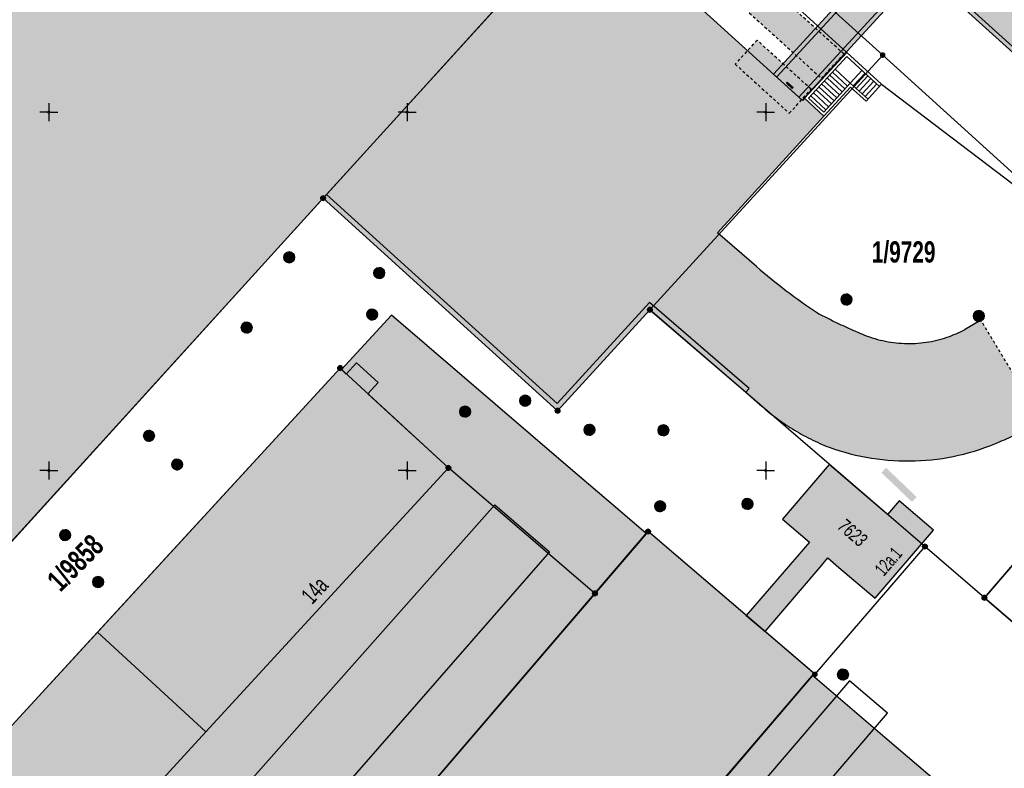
# Model space of a CAD drawing. Header units: metres. Extents: x 2695560 to 2696939, y 1260491 to 1262050.
# Tile 646 of 656: x 2696049 to 2696118, y 1261204 to 1261256. Entities that reach past the tile are written whole.
import ezdxf

# ---------------------------------------------------------------- set-up
doc = ezdxf.new("R2010")
doc.units = ezdxf.units.M
doc.linetypes.add('AUSGEZOGEN', pattern=[0])
doc.linetypes.add('VERDECKT2_S2', pattern=[0.36, 0.2, -0.16])
for name, color, linetype in [('XR$1$AV_Flächen (EO)', 7, 'AUSGEZOGEN'), ('XR$1$AV_Gebäudeflächen (BB)', 7, 'AUSGEZOGEN'), ('XR$1$AV_Gebäudeflächen (EO)', 7, 'AUSGEZOGEN'), ('XR$1$AV_Gebäudeflächen ut.', 7, 'AUSGEZOGEN'), ('XR$1$AV_Grenzpunkte', 7, 'AUSGEZOGEN'), ('XR$1$AV_Grundstück-Nr.', 7, 'AUSGEZOGEN'), ('XR$1$AV_Haus-Nr.', 7, 'AUSGEZOGEN'), ('XR$1$AV_Koordinatennetzpunkte', 7, 'AUSGEZOGEN'), ('XR$1$AV_Linien (BB)', 7, 'AUSGEZOGEN'), ('XR$1$AV_Linien (EO)', 7, 'AUSGEZOGEN'), ('XR$1$AV_Versicherung-Nr.', 7, 'AUSGEZOGEN'), ('XR$1$AW_LK_Schachtdeckel', 24, 'AUSGEZOGEN'), ('XR$1$EW_LK_Knoten', 1, 'AUSGEZOGEN'), ('XR$1$Liegenschaftsgrenzen', 7, 'AUSGEZOGEN'), ('XR$1$PFAV', 255, 'AUSGEZOGEN'), ('XR$1$PFAW', 255, 'AUSGEZOGEN')]:
    doc.layers.add(name, color=color, linetype=linetype)
doc.styles.add('ARIAL', font='arial.ttf')

# ---------------------------------------------------------------- blocks, each defined once
blk = doc.blocks.new('COMPLEXOBJECT_915')
at = {"layer": 'XR$1$AV_Flächen (EO)', "color": 7, "linetype": 'AUSGEZOGEN', "transparency": 33554687}
for points in [[(6087.64, 11264.371), (6069.13, 11243.996), (6085.486, 11229.166), (6091.922, 11236.209), (6098.61, 11230.451), (6099.566, 11229.624)], [(6118.717, 11228.206), (6118.963, 11228.355), (6119.206, 11228.508), (6119.02, 11228.816)]]:
    blk.add_lwpolyline(points, dxfattribs=at)
for centre, radius, start, end in [((6110.461, 11241.706), 16.269, 227.95863, 233.03141), ((6110.504, 11241.811), 16.378, 233.12955, 238.16511), ((6109.901, 11240.857), 15.25, 238.20136, 243.61212), ((6109.485, 11243.632), 17.978, 296.66382, 300.90112), ((6109.945, 11240.819), 15.236, 243.39878, 248.81366), ((6109.93, 11241.58), 15.919, 282.77728, 293.75957), ((6109.019, 11244.546), 19.003, 292.67128, 296.68033), ((6109.909, 11241.74), 16.086, 250.11967, 260.98674), ((6109.9, 11241.777), 16.121, 261.03996, 271.88479), ((6109.909, 11241.556), 15.9, 271.87765, 282.87164)]:
    blk.add_arc(centre, radius, start, end, dxfattribs=at)
blk = doc.blocks.new('COMPLEXOBJECT_916')
at = {"layer": 'XR$1$AV_Flächen (EO)', "color": 7, "linetype": 'AUSGEZOGEN', "transparency": 33554687}
blk.add_line((6115.007, 11235.488), (6113.875, 11234.815), dxfattribs=at)
for centre, radius, start, end in [((6118.546, 11263.817), 31.581, 241.79045, 243.34606), ((6119.81, 11266.135), 34.22, 243.19539, 244.63091), ((6119.772, 11266.134), 34.203, 244.68828, 246.12531), ((6122.551, 11272.523), 41.17, 246.18721, 247.38051), ((6109.95, 11242.059), 8.203, 246.78749, 257.41576), ((6109.608, 11243.057), 9.278, 289.23356, 293.30347), ((6109.774, 11242.813), 8.988, 292.9476, 297.14922), ((6109.979, 11242.166), 8.313, 257.38336, 267.87087), ((6109.985, 11242.105), 8.253, 267.81331, 278.37481), ((6109.967, 11242.219), 8.369, 278.37932, 288.79694)]:
    blk.add_arc(centre, radius, start, end, dxfattribs=at)
blk = doc.blocks.new('COMPLEXOBJECT_917')
at = {"layer": 'XR$1$AV_Flächen (EO)', "color": 7, "linetype": 'AUSGEZOGEN', "transparency": 33554687}
blk.add_line((6099.358, 11239.224), (6096.629, 11241.582), dxfattribs=at)
for centre, radius, start, end in [((6126.753, 11270.865), 41.853, 229.11363, 232.77759), ((6126.984, 11271.17), 42.235, 232.77804, 236.41033)]:
    blk.add_arc(centre, radius, start, end, dxfattribs=at)
blk = doc.blocks.new('BAV15')
at = {"layer": 'XR$1$PFAV', "transparency": 33554687}
blk.add_hatch(color=7, dxfattribs=at).paths.add_polyline_path([(0.5, 0), (0.49, 0.1), (0.46, 0.2), (0.41, 0.29), (0.34, 0.36), (0.26, 0.42), (0.17, 0.47), (0.08, 0.49), (-0.03, 0.5), (-0.13, 0.48), (-0.22, 0.45), (-0.31, 0.4), (-0.38, 0.33), (-0.44, 0.24), (-0.48, 0.15), (-0.5, 0.05), (-0.5, -0.05), (-0.48, -0.15), (-0.44, -0.24), (-0.38, -0.33), (-0.31, -0.4), (-0.22, -0.45), (-0.13, -0.48), (-0.03, -0.5), (0.08, -0.49), (0.17, -0.47), (0.26, -0.42), (0.34, -0.36), (0.41, -0.29), (0.46, -0.2), (0.49, -0.1)])
at = {"color": 7, "transparency": 33554687}
for start, end in [(90, 270), (270, 90)]:
    blk.add_arc((0, 0), 0.5, start, end, dxfattribs=at)
at = {"layer": 'XR$1$PFAV', "transparency": 33554687}
blk.add_circle((0, 0), 0.5, dxfattribs=at)
blk = doc.blocks.new('BWAV20')
at = {"true_color": 0x000000, "transparency": 33554687}
blk.add_hatch(color=18, dxfattribs=at).paths.add_polyline_path([(0.17, 0), (0.16, 0.03), (0.15, 0.07), (0.14, 0.1), (0.11, 0.12), (0.09, 0.14), (0.06, 0.16), (0.03, 0.16), (-0.01, 0.17), (-0.04, 0.16), (-0.07, 0.15), (-0.1, 0.13), (-0.13, 0.11), (-0.15, 0.08), (-0.16, 0.05), (-0.17, 0.02), (-0.17, -0.02), (-0.16, -0.05), (-0.15, -0.08), (-0.13, -0.11), (-0.1, -0.13), (-0.07, -0.15), (-0.04, -0.16), (-0.01, -0.17), (0.03, -0.16), (0.06, -0.16), (0.09, -0.14), (0.11, -0.12), (0.14, -0.1), (0.15, -0.07), (0.16, -0.03)])
at = {"layer": 'XR$1$PFAV', "transparency": 33554687}
blk.add_hatch(color=7, dxfattribs=at).paths.add_polyline_path([(0.5, 0), (0.49, 0.1), (0.46, 0.2), (0.41, 0.29), (0.34, 0.36), (0.26, 0.42), (0.17, 0.47), (0.08, 0.49), (-0.03, 0.5), (-0.13, 0.48), (-0.22, 0.45), (-0.31, 0.4), (-0.38, 0.33), (-0.44, 0.24), (-0.48, 0.15), (-0.5, 0.05), (-0.5, -0.05), (-0.48, -0.15), (-0.44, -0.24), (-0.38, -0.33), (-0.31, -0.4), (-0.22, -0.45), (-0.13, -0.48), (-0.03, -0.5), (0.08, -0.49), (0.17, -0.47), (0.26, -0.42), (0.34, -0.36), (0.41, -0.29), (0.46, -0.2), (0.49, -0.1)])
blk = doc.blocks.new('BAV2041')
at = {"color": 7, "transparency": 33554687}
for p, q in [((-0.05, 0), (-0.5, 0)), ((0, 0.5), (0, 0.05)), ((0.05, 0), (0.5, 0)), ((0, -0.05), (0, -0.5))]:
    blk.add_line(p, q, dxfattribs=at)
blk.add_circle((0, 0), 0.05, dxfattribs=at)
for start, end in [(90, 270), (270, 90)]:
    blk.add_arc((0, 0), 0.05, start, end, dxfattribs=at)
blk = doc.blocks.new('BAW2082')
at = {"layer": 'XR$1$PFAW', "transparency": 33554687}
blk.add_hatch(color=7, dxfattribs=at).paths.add_polyline_path([(0.509, -0.003), (0.499, 0.098), (0.469, 0.194), (0.42, 0.283), (0.354, 0.359), (0.274, 0.421), (0.183, 0.466), (0.085, 0.491), (-0.016, 0.496), (-0.116, 0.481), (-0.211, 0.446), (-0.297, 0.392), (-0.37, 0.323), (-0.428, 0.24), (-0.468, 0.147), (-0.488, 0.047), (-0.488, -0.054), (-0.468, -0.153), (-0.428, -0.246), (-0.37, -0.329), (-0.297, -0.398), (-0.211, -0.452), (-0.116, -0.487), (-0.016, -0.502), (0.085, -0.497), (0.183, -0.472), (0.274, -0.427), (0.354, -0.366), (0.42, -0.289), (0.469, -0.2), (0.499, -0.104)])
at = {"transparency": 33554687}
for start, end in [(91.19481, 268.80519), (268.80519, 91.19481)]:
    blk.add_arc((0.01, 0), 0.5, start, end, dxfattribs=at)
at = {"layer": 'XR$1$PFAW', "transparency": 33554687}
blk.add_circle((0.009, -0.003), 0.5, dxfattribs=at)
blk = doc.blocks.new('BEWG5')
at = {"transparency": 33554687}
blk.add_hatch(color=1, dxfattribs=at).paths.add_polyline_path([(-0.083375, -0.5), (0.083375, -0.5), (0.083375, 0.5), (-0.083375, 0.5)])
at = {"color": 1, "transparency": 33554687}
blk.add_lwpolyline([(-0.083375, -0.5), (0.083375, -0.5), (0.083375, 0.5), (-0.083375, 0.5), (-0.083375, -0.5)], close=True, dxfattribs=at)

msp = doc.modelspace()

# ---------------------------------------------------------------- hatches: boundary and pattern name
at = {"transparency": 33554687}
for points in [[(2696109.368, 1261224.992), (2696109.042, 1261224.65), (2696111.173, 1261222.614), (2696111.5, 1261222.956)], [(2696054.383, 1261206.218), (2696054.77, 1261205.863), (2696062.029, 1261213.768), (2696061.642, 1261214.123)]]:
    msp.add_hatch(color=7, dxfattribs=at).paths.add_polyline_path(points)
at = {"layer": 'XR$1$AV_Gebäudeflächen (BB)', "true_color": 0xd2d2d2, "transparency": 33554687}
for points in [[(2696054.27, 1261295.671), (2696045.902, 1261303.349), (2696044.104, 1261301.665), (2696044.133, 1261301.643), (2696034.4, 1261292.237), (2696034.13, 1261292.518), (2696002.52, 1261262.139), (2696002.786, 1261261.862), (2695994.387, 1261253.784), (2695990.057, 1261249.619), (2695973.611, 1261233.8), (2695973.334, 1261234.089), (2695966.481, 1261227.515), (2695966.749, 1261227.227), (2695965.083, 1261225.645), (2696013.63, 1261181.611), (2696088.872, 1261264.47), (2696088.212, 1261265.07), (2696088.037, 1261264.877), (2696087.555, 1261265.314), (2696087.468, 1261265.217), (2696083.18, 1261269.107), (2696083.267, 1261269.204), (2696082.786, 1261269.64), (2696082.957, 1261269.829), (2696082.29, 1261270.436), (2696082.118, 1261270.246), (2696081.637, 1261270.683), (2696081.549, 1261270.587), (2696077.248, 1261274.489), (2696077.335, 1261274.585), (2696076.854, 1261275.022), (2696077.03, 1261275.216), (2696076.368, 1261275.818), (2696076.191, 1261275.623), (2696075.71, 1261276.06), (2696075.623, 1261275.964), (2696071.322, 1261279.866), (2696071.409, 1261279.962), (2696070.928, 1261280.399), (2696071.102, 1261280.591), (2696070.44, 1261281.195), (2696070.264, 1261281.001), (2696069.782, 1261281.438), (2696069.695, 1261281.341), (2696065.396, 1261285.241), (2696065.484, 1261285.338), (2696065.002, 1261285.774), (2696065.175, 1261285.965), (2696064.507, 1261286.574), (2696064.333, 1261286.382), (2696063.851, 1261286.819), (2696063.764, 1261286.722), (2696059.448, 1261290.638), (2696059.535, 1261290.734), (2696059.054, 1261291.171), (2696059.229, 1261291.364), (2696058.194, 1261292.302), (2696057.932, 1261292.013), (2696054.098, 1261295.506)], [(2696054.36, 1261213.525), (2696061.93, 1261206.572), (2696078.838, 1261224.987), (2696073.216, 1261230.156), (2696073.943, 1261230.938), (2696072.44, 1261232.324), (2696071.704, 1261231.52), (2696071.283, 1261231.948)], [(2696072.929, 1261197.39), (2696084.532, 1261187.451), (2696104.355, 1261210.631), (2696092.763, 1261220.547)], [(2696054.36, 1261213.525), (2696037.448, 1261195.114), (2696045.021, 1261188.157), (2696061.93, 1261206.572)]]:
    msp.add_hatch(color=254, dxfattribs=at).paths.add_polyline_path(points)
at = {"layer": 'XR$1$AV_Gebäudeflächen (EO)', "true_color": 0xebebeb, "transparency": 33554687}
for points in [[(2696096.019, 1261263.291), (2696094.493, 1261261.568), (2696104.856, 1261252.175), (2696106.434, 1261253.855)], [(2696100.367, 1261254.832), (2696098.843, 1261253.16), (2696102.616, 1261249.728), (2696104.142, 1261251.402)]]:
    msp.add_hatch(color=7, dxfattribs=at).paths.add_polyline_path(points)
at = {"layer": 'XR$1$AV_Gebäudeflächen ut.', "true_color": 0xf5f5f5, "transparency": 33554687}
for points in [[(2696101.519, 1261252.463), (2696103.515, 1261250.652), (2696111.831, 1261259.736), (2696122.689, 1261249.917), (2696122.328, 1261249.519), (2696127.178, 1261245.131), (2696127.539, 1261245.53), (2696140.887, 1261233.457), (2696147.868, 1261240.824), (2696162.202, 1261259.46), (2696178.448, 1261277.29), (2696176.3, 1261278.968), (2696160.085, 1261261.12), (2696145.822, 1261242.57), (2696140.724, 1261237.224), (2696128.626, 1261248.169), (2696111.661, 1261263.518)], [(2696097.599, 1261241.392), (2696105.029, 1261249.522), (2696103.673, 1261250.776), (2696103.54, 1261250.629), (2696088.61, 1261264.181), (2696070.1, 1261243.806), (2696086.456, 1261228.976), (2696092.892, 1261236.019), (2696099.58, 1261230.261), (2696100.536, 1261229.434), (2696100.571, 1261229.403), (2696100.605, 1261229.372), (2696100.64, 1261229.341), (2696100.675, 1261229.31), (2696100.71, 1261229.28), (2696100.745, 1261229.249), (2696100.78, 1261229.219), (2696100.815, 1261229.188), (2696100.85, 1261229.158), (2696100.885, 1261229.128), (2696100.921, 1261229.098), (2696100.956, 1261229.068), (2696100.992, 1261229.038), (2696101.028, 1261229.008), (2696101.063, 1261228.978), (2696101.099, 1261228.949), (2696101.135, 1261228.919), (2696101.171, 1261228.89), (2696101.207, 1261228.861), (2696101.244, 1261228.832), (2696101.28, 1261228.803), (2696101.316, 1261228.774), (2696101.353, 1261228.745), (2696101.389, 1261228.716), (2696101.426, 1261228.688), (2696101.462, 1261228.659), (2696101.499, 1261228.631), (2696101.536, 1261228.602), (2696101.573, 1261228.574), (2696101.61, 1261228.546), (2696101.647, 1261228.518), (2696101.684, 1261228.49), (2696101.721, 1261228.462), (2696101.759, 1261228.435), (2696101.796, 1261228.407), (2696101.834, 1261228.38), (2696101.871, 1261228.353), (2696101.909, 1261228.326), (2696101.947, 1261228.299), (2696101.984, 1261228.272), (2696102.022, 1261228.245), (2696102.06, 1261228.218), (2696102.098, 1261228.191), (2696102.136, 1261228.165), (2696102.175, 1261228.138), (2696102.213, 1261228.112), (2696102.251, 1261228.086), (2696102.29, 1261228.06), (2696102.328, 1261228.034), (2696102.367, 1261228.008), (2696102.405, 1261227.982), (2696102.444, 1261227.956), (2696102.483, 1261227.931), (2696102.522, 1261227.906), (2696102.561, 1261227.88), (2696102.6, 1261227.855), (2696102.639, 1261227.83), (2696102.678, 1261227.805), (2696102.717, 1261227.78), (2696102.756, 1261227.755), (2696102.796, 1261227.731), (2696102.835, 1261227.706), (2696102.875, 1261227.682), (2696102.914, 1261227.657), (2696102.954, 1261227.633), (2696102.994, 1261227.609), (2696103.033, 1261227.585), (2696103.073, 1261227.561), (2696103.113, 1261227.538), (2696103.153, 1261227.514), (2696103.193, 1261227.491), (2696103.234, 1261227.467), (2696103.274, 1261227.444), (2696103.314, 1261227.421), (2696103.354, 1261227.398), (2696103.395, 1261227.375), (2696103.435, 1261227.352), (2696103.476, 1261227.33), (2696103.517, 1261227.307), (2696103.557, 1261227.285), (2696103.598, 1261227.263), (2696103.639, 1261227.241), (2696103.68, 1261227.219), (2696103.721, 1261227.197), (2696103.762, 1261227.175), (2696103.803, 1261227.154), (2696103.844, 1261227.132), (2696103.886, 1261227.111), (2696103.927, 1261227.09), (2696103.968, 1261227.069), (2696104.01, 1261227.048), (2696104.051, 1261227.027), (2696104.093, 1261227.006), (2696104.135, 1261226.985), (2696104.176, 1261226.965), (2696104.218, 1261226.944), (2696104.26, 1261226.924), (2696104.301, 1261226.904), (2696104.343, 1261226.883), (2696104.385, 1261226.864), (2696104.427, 1261226.844), (2696104.469, 1261226.824), (2696104.511, 1261226.804), (2696104.554, 1261226.785), (2696104.596, 1261226.766), (2696104.638, 1261226.746), (2696104.68, 1261226.727), (2696104.723, 1261226.708), (2696104.765, 1261226.69), (2696104.808, 1261226.671), (2696104.85, 1261226.652), (2696104.893, 1261226.634), (2696104.936, 1261226.616), (2696104.979, 1261226.597), (2696105.021, 1261226.579), (2696105.064, 1261226.562), (2696105.107, 1261226.544), (2696105.15, 1261226.526), (2696105.193, 1261226.509), (2696105.236, 1261226.491), (2696105.279, 1261226.474), (2696105.322, 1261226.457), (2696105.366, 1261226.44), (2696105.409, 1261226.423), (2696105.502, 1261226.39), (2696105.595, 1261226.357), (2696105.688, 1261226.325), (2696105.781, 1261226.294), (2696105.874, 1261226.263), (2696105.968, 1261226.232), (2696106.062, 1261226.203), (2696106.156, 1261226.173), (2696106.25, 1261226.145), (2696106.344, 1261226.117), (2696106.439, 1261226.089), (2696106.533, 1261226.063), (2696106.628, 1261226.036), (2696106.723, 1261226.01), (2696106.818, 1261225.985), (2696106.914, 1261225.961), (2696107.009, 1261225.937), (2696107.105, 1261225.913), (2696107.2, 1261225.891), (2696107.296, 1261225.868), (2696107.392, 1261225.847), (2696107.488, 1261225.826), (2696107.585, 1261225.805), (2696107.681, 1261225.785), (2696107.778, 1261225.766), (2696107.874, 1261225.748), (2696107.971, 1261225.729), (2696108.068, 1261225.712), (2696108.165, 1261225.695), (2696108.262, 1261225.679), (2696108.359, 1261225.663), (2696108.456, 1261225.648), (2696108.554, 1261225.634), (2696108.651, 1261225.62), (2696108.749, 1261225.606), (2696108.846, 1261225.594), (2696108.944, 1261225.582), (2696109.042, 1261225.57), (2696109.14, 1261225.559), (2696109.237, 1261225.549), (2696109.335, 1261225.539), (2696109.433, 1261225.53), (2696109.531, 1261225.522), (2696109.63, 1261225.514), (2696109.728, 1261225.507), (2696109.826, 1261225.5), (2696109.924, 1261225.494), (2696110.022, 1261225.489), (2696110.121, 1261225.484), (2696110.219, 1261225.479), (2696110.317, 1261225.476), (2696110.416, 1261225.473), (2696110.514, 1261225.47), (2696110.613, 1261225.468), (2696110.711, 1261225.467), (2696110.81, 1261225.466), (2696110.908, 1261225.466), (2696111.006, 1261225.467), (2696111.105, 1261225.468), (2696111.203, 1261225.47), (2696111.302, 1261225.472), (2696111.4, 1261225.475), (2696111.498, 1261225.479), (2696111.597, 1261225.483), (2696111.695, 1261225.487), (2696111.793, 1261225.493), (2696111.891, 1261225.499), (2696111.99, 1261225.505), (2696112.088, 1261225.512), (2696112.186, 1261225.52), (2696112.284, 1261225.529), (2696112.382, 1261225.538), (2696112.48, 1261225.547), (2696112.578, 1261225.557), (2696112.676, 1261225.568), (2696112.773, 1261225.58), (2696112.871, 1261225.592), (2696112.969, 1261225.604), (2696113.066, 1261225.618), (2696113.164, 1261225.631), (2696113.261, 1261225.646), (2696113.358, 1261225.661), (2696113.455, 1261225.677), (2696113.552, 1261225.693), (2696113.649, 1261225.71), (2696113.746, 1261225.727), (2696113.843, 1261225.745), (2696113.94, 1261225.764), (2696114.036, 1261225.783), (2696114.133, 1261225.803), (2696114.229, 1261225.823), (2696114.325, 1261225.844), (2696114.421, 1261225.866), (2696114.517, 1261225.888), (2696114.613, 1261225.911), (2696114.708, 1261225.934), (2696114.804, 1261225.958), (2696114.899, 1261225.982), (2696114.994, 1261226.007), (2696115.089, 1261226.033), (2696115.184, 1261226.059), (2696115.279, 1261226.086), (2696115.374, 1261226.113), (2696115.468, 1261226.141), (2696115.562, 1261226.17), (2696115.656, 1261226.199), (2696115.75, 1261226.229), (2696115.844, 1261226.259), (2696115.937, 1261226.29), (2696116.03, 1261226.321), (2696116.123, 1261226.353), (2696116.216, 1261226.386), (2696116.309, 1261226.419), (2696116.401, 1261226.453), (2696116.494, 1261226.487), (2696116.586, 1261226.522), (2696116.678, 1261226.557), (2696116.769, 1261226.593), (2696116.861, 1261226.63), (2696116.952, 1261226.667), (2696117.043, 1261226.705), (2696117.133, 1261226.743), (2696117.224, 1261226.782), (2696117.314, 1261226.821), (2696117.354, 1261226.838), (2696117.393, 1261226.854), (2696117.433, 1261226.871), (2696117.472, 1261226.888), (2696117.511, 1261226.905), (2696117.551, 1261226.922), (2696117.59, 1261226.939), (2696117.629, 1261226.956), (2696117.669, 1261226.973), (2696117.708, 1261226.991), (2696117.747, 1261227.008), (2696117.786, 1261227.026), (2696117.825, 1261227.043), (2696117.864, 1261227.061), (2696117.903, 1261227.079), (2696117.942, 1261227.097), (2696117.981, 1261227.115), (2696118.02, 1261227.133), (2696118.059, 1261227.151), (2696118.098, 1261227.169), (2696118.137, 1261227.188), (2696118.175, 1261227.206), (2696118.214, 1261227.225), (2696118.253, 1261227.243), (2696118.291, 1261227.262), (2696118.33, 1261227.281), (2696118.368, 1261227.3), (2696118.407, 1261227.319), (2696118.445, 1261227.338), (2696118.484, 1261227.357), (2696118.522, 1261227.376), (2696118.56, 1261227.395), (2696118.599, 1261227.415), (2696118.637, 1261227.434), (2696118.675, 1261227.454), (2696118.713, 1261227.473), (2696118.751, 1261227.493), (2696118.789, 1261227.513), (2696118.827, 1261227.533), (2696118.865, 1261227.553), (2696118.903, 1261227.573), (2696118.941, 1261227.593), (2696118.979, 1261227.614), (2696119.016, 1261227.634), (2696119.054, 1261227.654), (2696119.092, 1261227.675), (2696119.129, 1261227.696), (2696119.167, 1261227.716), (2696119.204, 1261227.737), (2696119.242, 1261227.758), (2696119.279, 1261227.779), (2696119.316, 1261227.8), (2696119.354, 1261227.821), (2696119.391, 1261227.843), (2696119.428, 1261227.864), (2696119.465, 1261227.885), (2696119.502, 1261227.907), (2696119.539, 1261227.929), (2696119.576, 1261227.95), (2696119.613, 1261227.972), (2696119.65, 1261227.994), (2696119.687, 1261228.016), (2696119.933, 1261228.165), (2696120.176, 1261228.318), (2696119.99, 1261228.626), (2696119.926, 1261228.733), (2696115.977, 1261235.298), (2696114.845, 1261234.625), (2696114.826, 1261234.615), (2696114.807, 1261234.606), (2696114.788, 1261234.596), (2696114.769, 1261234.587), (2696114.75, 1261234.577), (2696114.731, 1261234.568), (2696114.712, 1261234.558), (2696114.693, 1261234.549), (2696114.674, 1261234.54), (2696114.655, 1261234.53), (2696114.636, 1261234.521), (2696114.616, 1261234.512), (2696114.597, 1261234.503), (2696114.578, 1261234.494), (2696114.559, 1261234.485), (2696114.539, 1261234.476), (2696114.52, 1261234.467), (2696114.501, 1261234.458), (2696114.482, 1261234.449), (2696114.462, 1261234.44), (2696114.443, 1261234.431), (2696114.423, 1261234.422), (2696114.404, 1261234.414), (2696114.385, 1261234.405), (2696114.365, 1261234.397), (2696114.346, 1261234.388), (2696114.326, 1261234.38), (2696114.307, 1261234.371), (2696114.287, 1261234.363), (2696114.268, 1261234.354), (2696114.248, 1261234.346), (2696114.228, 1261234.338), (2696114.209, 1261234.329), (2696114.189, 1261234.321), (2696114.17, 1261234.313), (2696114.15, 1261234.305), (2696114.131, 1261234.296), (2696114.111, 1261234.288), (2696114.091, 1261234.28), (2696114.072, 1261234.272), (2696114.052, 1261234.264), (2696114.032, 1261234.256), (2696114.012, 1261234.248), (2696113.993, 1261234.24), (2696113.973, 1261234.233), (2696113.953, 1261234.225), (2696113.933, 1261234.217), (2696113.913, 1261234.21), (2696113.894, 1261234.202), (2696113.874, 1261234.194), (2696113.854, 1261234.187), (2696113.834, 1261234.179), (2696113.814, 1261234.172), (2696113.794, 1261234.164), (2696113.774, 1261234.157), (2696113.754, 1261234.15), (2696113.734, 1261234.143), (2696113.714, 1261234.135), (2696113.694, 1261234.128), (2696113.674, 1261234.121), (2696113.654, 1261234.114), (2696113.634, 1261234.107), (2696113.587, 1261234.091), (2696113.541, 1261234.076), (2696113.494, 1261234.061), (2696113.447, 1261234.046), (2696113.401, 1261234.031), (2696113.354, 1261234.017), (2696113.307, 1261234.003), (2696113.259, 1261233.989), (2696113.212, 1261233.976), (2696113.165, 1261233.963), (2696113.118, 1261233.95), (2696113.07, 1261233.937), (2696113.023, 1261233.925), (2696112.975, 1261233.913), (2696112.927, 1261233.901), (2696112.88, 1261233.889), (2696112.832, 1261233.878), (2696112.784, 1261233.867), (2696112.736, 1261233.856), (2696112.688, 1261233.846), (2696112.64, 1261233.836), (2696112.592, 1261233.826), (2696112.544, 1261233.816), (2696112.496, 1261233.807), (2696112.448, 1261233.798), (2696112.399, 1261233.789), (2696112.351, 1261233.781), (2696112.302, 1261233.773), (2696112.254, 1261233.765), (2696112.206, 1261233.757), (2696112.157, 1261233.75), (2696112.108, 1261233.743), (2696112.06, 1261233.736), (2696112.011, 1261233.73), (2696111.962, 1261233.724), (2696111.914, 1261233.718), (2696111.865, 1261233.712), (2696111.816, 1261233.707), (2696111.767, 1261233.702), (2696111.719, 1261233.697), (2696111.67, 1261233.693), (2696111.621, 1261233.689), (2696111.572, 1261233.685), (2696111.523, 1261233.682), (2696111.474, 1261233.678), (2696111.425, 1261233.675), (2696111.376, 1261233.673), (2696111.327, 1261233.67), (2696111.278, 1261233.668), (2696111.229, 1261233.667), (2696111.18, 1261233.665), (2696111.131, 1261233.664), (2696111.082, 1261233.663), (2696111.033, 1261233.662), (2696110.983, 1261233.662), (2696110.934, 1261233.662), (2696110.885, 1261233.662), (2696110.836, 1261233.663), (2696110.787, 1261233.664), (2696110.738, 1261233.665), (2696110.689, 1261233.666), (2696110.64, 1261233.668), (2696110.591, 1261233.67), (2696110.542, 1261233.672), (2696110.493, 1261233.675), (2696110.444, 1261233.678), (2696110.395, 1261233.681), (2696110.346, 1261233.684), (2696110.297, 1261233.688), (2696110.248, 1261233.692), (2696110.199, 1261233.696), (2696110.15, 1261233.701), (2696110.101, 1261233.706), (2696110.053, 1261233.711), (2696110.004, 1261233.716), (2696109.955, 1261233.722), (2696109.906, 1261233.728), (2696109.858, 1261233.734), (2696109.809, 1261233.741), (2696109.76, 1261233.748), (2696109.712, 1261233.755), (2696109.663, 1261233.762), (2696109.615, 1261233.77), (2696109.566, 1261233.778), (2696109.518, 1261233.786), (2696109.47, 1261233.795), (2696109.421, 1261233.804), (2696109.373, 1261233.813), (2696109.325, 1261233.822), (2696109.277, 1261233.832), (2696109.229, 1261233.842), (2696109.181, 1261233.852), (2696109.133, 1261233.863), (2696109.085, 1261233.874), (2696109.037, 1261233.885), (2696108.99, 1261233.896), (2696108.942, 1261233.908), (2696108.894, 1261233.92), (2696108.847, 1261233.932), (2696108.799, 1261233.945), (2696108.752, 1261233.958), (2696108.705, 1261233.971), (2696108.657, 1261233.984), (2696108.61, 1261233.998), (2696108.563, 1261234.012), (2696108.516, 1261234.026), (2696108.469, 1261234.041), (2696108.423, 1261234.055), (2696108.376, 1261234.071), (2696108.329, 1261234.086), (2696108.283, 1261234.102), (2696108.236, 1261234.117), (2696108.19, 1261234.134), (2696108.144, 1261234.15), (2696108.098, 1261234.167), (2696108.051, 1261234.184), (2696108.006, 1261234.201), (2696107.96, 1261234.219), (2696107.914, 1261234.237), (2696107.868, 1261234.255), (2696107.823, 1261234.273), (2696107.777, 1261234.292), (2696107.732, 1261234.311), (2696107.687, 1261234.33), (2696107.661, 1261234.341), (2696107.636, 1261234.351), (2696107.61, 1261234.362), (2696107.585, 1261234.373), (2696107.559, 1261234.383), (2696107.534, 1261234.394), (2696107.508, 1261234.405), (2696107.483, 1261234.416), (2696107.458, 1261234.426), (2696107.432, 1261234.437), (2696107.407, 1261234.448), (2696107.381, 1261234.459), (2696107.356, 1261234.47), (2696107.33, 1261234.481), (2696107.305, 1261234.491), (2696107.279, 1261234.502), (2696107.254, 1261234.513), (2696107.229, 1261234.524), (2696107.203, 1261234.535), (2696107.178, 1261234.546), (2696107.152, 1261234.557), (2696107.127, 1261234.568), (2696107.102, 1261234.579), (2696107.076, 1261234.59), (2696107.051, 1261234.601), (2696107.026, 1261234.612), (2696107, 1261234.623), (2696106.975, 1261234.635), (2696106.95, 1261234.646), (2696106.924, 1261234.657), (2696106.899, 1261234.668), (2696106.874, 1261234.679), (2696106.848, 1261234.69), (2696106.823, 1261234.702), (2696106.798, 1261234.713), (2696106.773, 1261234.724), (2696106.747, 1261234.736), (2696106.722, 1261234.747), (2696106.697, 1261234.758), (2696106.672, 1261234.77), (2696106.646, 1261234.781), (2696106.621, 1261234.792), (2696106.596, 1261234.804), (2696106.571, 1261234.815), (2696106.546, 1261234.827), (2696106.52, 1261234.838), (2696106.495, 1261234.85), (2696106.47, 1261234.861), (2696106.445, 1261234.873), (2696106.42, 1261234.884), (2696106.395, 1261234.896), (2696106.37, 1261234.908), (2696106.345, 1261234.919), (2696106.319, 1261234.931), (2696106.294, 1261234.943), (2696106.269, 1261234.954), (2696106.244, 1261234.966), (2696106.219, 1261234.978), (2696106.194, 1261234.99), (2696106.169, 1261235.001), (2696106.144, 1261235.013), (2696106.119, 1261235.025), (2696106.094, 1261235.037), (2696106.069, 1261235.049), (2696106.044, 1261235.061), (2696106.019, 1261235.073), (2696105.994, 1261235.084), (2696105.969, 1261235.096), (2696105.944, 1261235.108), (2696105.919, 1261235.12), (2696105.894, 1261235.132), (2696105.87, 1261235.145), (2696105.845, 1261235.157), (2696105.82, 1261235.169), (2696105.795, 1261235.181), (2696105.77, 1261235.193), (2696105.745, 1261235.205), (2696105.72, 1261235.217), (2696105.696, 1261235.229), (2696105.671, 1261235.242), (2696105.646, 1261235.254), (2696105.621, 1261235.266), (2696105.596, 1261235.278), (2696105.572, 1261235.291), (2696105.547, 1261235.303), (2696105.522, 1261235.315), (2696105.497, 1261235.328), (2696105.473, 1261235.34), (2696105.448, 1261235.352), (2696105.423, 1261235.365), (2696105.398, 1261235.377), (2696105.374, 1261235.39), (2696105.349, 1261235.402), (2696105.324, 1261235.414), (2696105.3, 1261235.427), (2696105.275, 1261235.439), (2696105.25, 1261235.452), (2696105.226, 1261235.464), (2696105.201, 1261235.477), (2696105.176, 1261235.489), (2696105.152, 1261235.502), (2696105.127, 1261235.515), (2696105.102, 1261235.527), (2696105.078, 1261235.54), (2696105.053, 1261235.552), (2696105.029, 1261235.565), (2696105.004, 1261235.578), (2696104.979, 1261235.591), (2696104.955, 1261235.603), (2696104.93, 1261235.616), (2696104.906, 1261235.629), (2696104.881, 1261235.642), (2696104.857, 1261235.654), (2696104.832, 1261235.667), (2696104.808, 1261235.68), (2696104.783, 1261235.693), (2696104.759, 1261235.706), (2696104.734, 1261235.719), (2696104.71, 1261235.732), (2696104.686, 1261235.745), (2696104.661, 1261235.758), (2696104.637, 1261235.771), (2696104.612, 1261235.784), (2696104.588, 1261235.797), (2696104.516, 1261235.845), (2696104.444, 1261235.893), (2696104.373, 1261235.941), (2696104.301, 1261235.989), (2696104.229, 1261236.038), (2696104.158, 1261236.086), (2696104.087, 1261236.135), (2696104.016, 1261236.184), (2696103.944, 1261236.233), (2696103.873, 1261236.282), (2696103.803, 1261236.331), (2696103.732, 1261236.381), (2696103.661, 1261236.431), (2696103.59, 1261236.48), (2696103.52, 1261236.53), (2696103.45, 1261236.58), (2696103.379, 1261236.63), (2696103.309, 1261236.681), (2696103.239, 1261236.731), (2696103.169, 1261236.782), (2696103.099, 1261236.833), (2696103.029, 1261236.884), (2696102.96, 1261236.935), (2696102.89, 1261236.986), (2696102.821, 1261237.037), (2696102.751, 1261237.089), (2696102.682, 1261237.14), (2696102.613, 1261237.192), (2696102.544, 1261237.244), (2696102.475, 1261237.296), (2696102.406, 1261237.348), (2696102.337, 1261237.4), (2696102.269, 1261237.453), (2696102.2, 1261237.505), (2696102.132, 1261237.558), (2696102.064, 1261237.611), (2696101.995, 1261237.664), (2696101.927, 1261237.717), (2696101.859, 1261237.77), (2696101.792, 1261237.824), (2696101.724, 1261237.877), (2696101.656, 1261237.931), (2696101.589, 1261237.985), (2696101.521, 1261238.039), (2696101.454, 1261238.093), (2696101.387, 1261238.147), (2696101.32, 1261238.202), (2696101.253, 1261238.256), (2696101.186, 1261238.311), (2696101.12, 1261238.366), (2696101.053, 1261238.421), (2696100.986, 1261238.476), (2696100.92, 1261238.531), (2696100.854, 1261238.586), (2696100.788, 1261238.642), (2696100.722, 1261238.697), (2696100.656, 1261238.753), (2696100.59, 1261238.809), (2696100.524, 1261238.865), (2696100.459, 1261238.921), (2696100.393, 1261238.978), (2696100.328, 1261239.034)], [(2696116.564, 1261198.89), (2696117.085, 1261199.499), (2696113.067, 1261202.945), (2696109.285, 1261206.174), (2696104.24, 1261210.497), (2696075.467, 1261176.852), (2696063.854, 1261186.795), (2696092.646, 1261220.41), (2696090.818, 1261221.976), (2696087.03, 1261225.203), (2696074.873, 1261235.64), (2696071.385, 1261231.844), (2696071.704, 1261231.52), (2696072.44, 1261232.324), (2696073.943, 1261230.938), (2696073.216, 1261230.156), (2696076.366, 1261227.26), (2696073.483, 1261223.894), (2696064.484, 1261213.383), (2696060.046, 1261208.199), (2696048.184, 1261194.344), (2696043.746, 1261189.16), (2696031.422, 1261175.728), (2696026.535, 1261170.407), (2696027.727, 1261169.322), (2696027.838, 1261169.443), (2696028.424, 1261168.906), (2696036.875, 1261161.162), (2696039.514, 1261158.743), (2696039.295, 1261158.487), (2696050.959, 1261147.77), (2696051.162, 1261148), (2696051.764, 1261147.473), (2696057.955, 1261141.775), (2696059.755, 1261140.11), (2696059.587, 1261139.914), (2696063.315, 1261136.713)], [(2696099.62, 1261214.677), (2696100.929, 1261213.561), (2696104.778, 1261218.07), (2696105.307, 1261218.706), (2696106.079, 1261218.047), (2696108.605, 1261215.885), (2696112.668, 1261220.634), (2696110.274, 1261222.682), (2696109.464, 1261221.734), (2696105.398, 1261225.212), (2696102.146, 1261221.41), (2696104.015, 1261219.811)]]:
    msp.add_hatch(color=7, dxfattribs=at).paths.add_polyline_path(points)

# ---------------------------------------------------------------- linework, layer by layer
at = {"layer": 'XR$1$AV_Flächen (EO)', "color": 7, "linetype": 'AUSGEZOGEN', "transparency": 33554687}
for p, q in [((2696103.54, 1261250.629), (2696088.61, 1261264.181)), ((2696103.673, 1261250.776), (2696103.54, 1261250.629)), ((2696105.029, 1261249.522), (2696103.673, 1261250.776)), ((2696097.599, 1261241.392), (2696105.029, 1261249.522)), ((2696063.854, 1261186.795), (2696092.646, 1261220.41)), ((2696099.62, 1261214.677), (2696100.929, 1261213.561)), ((2696104.24, 1261210.497), (2696075.467, 1261176.852))]:
    msp.add_line(p, q, dxfattribs=at)
for points in [[(2696176.3, 1261278.968), (2696160.085, 1261261.12), (2696145.822, 1261242.57), (2696140.724, 1261237.224), (2696128.626, 1261248.169), (2696111.661, 1261263.518), (2696101.519, 1261252.463)], [(2696101.519, 1261252.463), (2696103.515, 1261250.652), (2696111.831, 1261259.736), (2696122.689, 1261249.917), (2696122.328, 1261249.519), (2696127.178, 1261245.131), (2696127.539, 1261245.53), (2696140.887, 1261233.457), (2696147.868, 1261240.824), (2696162.202, 1261259.46), (2696178.448, 1261277.29)], [(2696092.646, 1261220.41), (2696090.818, 1261221.976), (2696087.03, 1261225.203), (2696074.873, 1261235.64), (2696071.385, 1261231.844)], [(2696071.385, 1261231.844), (2696071.704, 1261231.52), (2696072.44, 1261232.324), (2696073.943, 1261230.938), (2696073.216, 1261230.156), (2696076.366, 1261227.26)], [(2696100.929, 1261213.561), (2696104.778, 1261218.07), (2696105.307, 1261218.706), (2696106.079, 1261218.047), (2696108.605, 1261215.885), (2696112.668, 1261220.634), (2696110.274, 1261222.682), (2696109.464, 1261221.734), (2696105.398, 1261225.212), (2696102.146, 1261221.41), (2696104.015, 1261219.811), (2696099.62, 1261214.677)], [(2696116.564, 1261198.89), (2696117.085, 1261199.499), (2696113.067, 1261202.945), (2696109.285, 1261206.174), (2696104.24, 1261210.497)]]:
    msp.add_lwpolyline(points, dxfattribs=at)
at = {"layer": 'XR$1$AV_Flächen (EO)', "color": 7, "linetype": 'VERDECKT2_S2', "transparency": 33554687}
for points in [[(2696096.019, 1261263.291), (2696094.493, 1261261.568), (2696104.856, 1261252.175), (2696106.434, 1261253.855), (2696096.019, 1261263.291)], [(2696100.367, 1261254.832), (2696098.843, 1261253.16), (2696102.616, 1261249.728), (2696104.142, 1261251.402), (2696100.367, 1261254.832)]]:
    msp.add_lwpolyline(points, close=True, dxfattribs=at)
at = {"layer": 'XR$1$AV_Flächen (EO)', "color": 7, "linetype": 'AUSGEZOGEN', "transparency": 33554687}
for points in [[(2696103.673, 1261250.776), (2696105.029, 1261249.522), (2696106.886, 1261251.555), (2696107.971, 1261250.565), (2696109.054, 1261251.749), (2696106.622, 1261253.98), (2696103.673, 1261250.776)], [(2696099.58, 1261230.261), (2696099.822, 1261230.528), (2696092.862, 1261236.52), (2696086.432, 1261229.483), (2696070.346, 1261244.069), (2696070.104, 1261243.802), (2696086.456, 1261228.976), (2696092.892, 1261236.019), (2696099.58, 1261230.261)]]:
    msp.add_lwpolyline(points, close=True, dxfattribs=at)
at = {"layer": 'XR$1$AV_Flächen (EO)', "color": 7, "linetype": 'VERDECKT2_S2', "transparency": 33554687}
msp.add_lwpolyline([(2696119.99, 1261228.626), (2696119.926, 1261228.733), (2696115.977, 1261235.298)], dxfattribs=at)
at = {"layer": 'XR$1$AV_Linien (BB)', "color": 7, "linetype": 'AUSGEZOGEN', "transparency": 33554687}
for p, q in [((2696088.872, 1261264.47), (2696013.63, 1261181.611)), ((2696054.36, 1261213.525), (2696037.448, 1261195.114)), ((2696061.93, 1261206.572), (2696054.36, 1261213.525)), ((2696045.021, 1261188.157), (2696061.93, 1261206.572))]:
    msp.add_line(p, q, dxfattribs=at)
for points in [[(2696088.872, 1261264.47), (2696089.939, 1261265.645), (2696094.329, 1261261.659), (2696096.082, 1261263.589), (2696106.622, 1261253.98), (2696109.054, 1261251.749), (2696119.496, 1261243.827)], [(2696147.425, 1261189.069), (2696116.229, 1261215.927), (2696133.754, 1261236.347), (2696130.566, 1261239.062), (2696132.076, 1261241.06), (2696138.432, 1261249.469)], [(2696061.93, 1261206.572), (2696078.838, 1261224.987), (2696073.216, 1261230.156), (2696073.943, 1261230.938), (2696072.44, 1261232.324), (2696071.704, 1261231.52), (2696071.283, 1261231.948), (2696054.36, 1261213.525)], [(2696084.532, 1261187.451), (2696104.355, 1261210.631), (2696092.763, 1261220.547), (2696072.929, 1261197.39)]]:
    msp.add_lwpolyline(points, dxfattribs=at)
for points in [[(2696036.443, 1261162.489), (2696032.352, 1261166.318), (2696082.084, 1261222.41), (2696085.898, 1261219.139), (2696036.443, 1261162.489)], [(2696109.467, 1261207.882), (2696106.812, 1261210.124), (2696055.932, 1261150.633), (2696058.554, 1261148.374), (2696109.467, 1261207.882)]]:
    msp.add_lwpolyline(points, close=True, dxfattribs=at)
at = {"layer": 'XR$1$AV_Linien (EO)', "color": 7, "linetype": 'AUSGEZOGEN', "transparency": 33554687}
for p, q in [((2696105.817, 1261252.81), (2696106.873, 1261251.837)), ((2696105.248, 1261252.192), (2696106.307, 1261251.217)), ((2696105.438, 1261252.398), (2696106.495, 1261251.424)), ((2696105.627, 1261252.604), (2696106.684, 1261251.631)), ((2696106.873, 1261251.837), (2696107.69, 1261252.728)), ((2696107.079, 1261251.648), (2696107.897, 1261252.539)), ((2696107.287, 1261251.46), (2696108.103, 1261252.35)), ((2696107.494, 1261251.271), (2696108.309, 1261252.161)), ((2696104.679, 1261251.574), (2696105.74, 1261250.597)), ((2696104.869, 1261251.78), (2696105.929, 1261250.804)), ((2696105.058, 1261251.986), (2696106.118, 1261251.011)), ((2696107.7, 1261251.083), (2696108.516, 1261251.971)), ((2696108.722, 1261251.782), (2696107.907, 1261250.894)), ((2696104.11, 1261250.956), (2696105.174, 1261249.977)), ((2696104.3, 1261251.162), (2696105.362, 1261250.184)), ((2696104.489, 1261251.368), (2696105.551, 1261250.39))]:
    msp.add_line(p, q, dxfattribs=at)
for points in [[(2696101.741, 1261252.262), (2696111.681, 1261263.096), (2696128.425, 1261247.947), (2696140.739, 1261236.806), (2696146.05, 1261242.375), (2696160.315, 1261260.927), (2696176.537, 1261278.782)], [(2696103.292, 1261250.854), (2696111.811, 1261260.158), (2696123.112, 1261249.938), (2696122.752, 1261249.54), (2696127.157, 1261245.555), (2696127.518, 1261245.954), (2696140.871, 1261233.876), (2696147.64, 1261241.019), (2696161.972, 1261259.653), (2696178.21, 1261277.474)], [(2696103.955, 1261250.787), (2696106.634, 1261253.698), (2696108.919, 1261251.601)], [(2696108.106, 1261250.713), (2696106.873, 1261251.837), (2696105.017, 1261249.805), (2696103.955, 1261250.787)]]:
    msp.add_lwpolyline(points, dxfattribs=at)
at = {"layer": 'XR$1$Liegenschaftsgrenzen', "color": 7, "linetype": 'AUSGEZOGEN', "transparency": 33554687}
for p, q in [((2696092.892, 1261236.019), (2696109.13, 1261253.788)), ((2696133.754, 1261236.347), (2696116.229, 1261215.927)), ((2696112.079, 1261219.5), (2696092.892, 1261236.019)), ((2696112.079, 1261219.5), (2696104.402, 1261210.583)), ((2696116.229, 1261215.927), (2696112.079, 1261219.5)), ((2696116.229, 1261215.927), (2696147.425, 1261189.069))]:
    msp.add_line(p, q, dxfattribs=at)
for points in [[(2696109.13, 1261253.788), (2696097.056, 1261264.727), (2696095.29, 1261262.778), (2696057.263, 1261297.155), (2696055.005, 1261294.997), (2696045.902, 1261303.349), (2696044.104, 1261301.665), (2696040.748, 1261304.246)], [(2696139.621, 1261264.617), (2696130.192, 1261252.403), (2696119.829, 1261244.094), (2696109.13, 1261253.788)], [(2696011.981, 1261179.711), (2696070.1, 1261243.806), (2696086.456, 1261228.976), (2696092.892, 1261236.019)], [(2696104.402, 1261210.583), (2696092.763, 1261220.547), (2696089.064, 1261216.228), (2696078.838, 1261224.987), (2696071.283, 1261231.948), (2696018.153, 1261174.109)]]:
    msp.add_lwpolyline(points, dxfattribs=at)

# ---------------------------------------------------------------- block references
at = {"layer": 'XR$1$AV_Flächen (EO)', "color": 7, "linetype": 'AUSGEZOGEN', "lineweight": -3, "transparency": 33554687}
for name in ['COMPLEXOBJECT_915', 'COMPLEXOBJECT_917', 'COMPLEXOBJECT_916']:
    msp.add_blockref(name, (2690000.97, 1249999.81), dxfattribs=at)
at = {"layer": 'XR$1$AV_Grenzpunkte', "color": 7, "linetype": 'AUSGEZOGEN', "lineweight": -3, "transparency": 33554687}
for name, p, xscale, yscale in [('BWAV20', (2696109.13, 1261253.788), 0.3899999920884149, 0.3899999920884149), ('BAV15', (2696070.1, 1261243.806), 0.3249999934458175, 0.3249999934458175), ('BAV15', (2696092.892, 1261236.019), 0.3249999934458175, 0.3249999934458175), ('BAV15', (2696071.283, 1261231.948), 0.3249999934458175, 0.3249999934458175), ('BAV15', (2696086.456, 1261228.976), 0.3249999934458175, 0.3249999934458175), ('BAV15', (2696078.838, 1261224.987), 0.3249999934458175, 0.3249999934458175), ('BAV15', (2696092.763, 1261220.547), 0.3249999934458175, 0.3249999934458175), ('BAV15', (2696112.079, 1261219.5), 0.3249999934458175, 0.3249999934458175), ('BAV15', (2696089.064, 1261216.228), 0.3249999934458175, 0.3249999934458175), ('BAV15', (2696116.229, 1261215.927), 0.3249999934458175, 0.3249999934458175), ('BWAV20', (2696104.402, 1261210.583), 0.3899999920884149, 0.3899999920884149)]:
    msp.add_blockref(name, p, dxfattribs=dict(at, xscale=xscale, yscale=yscale))
at = {"layer": 'XR$1$AV_Koordinatennetzpunkte', "color": 7, "linetype": 'AUSGEZOGEN', "lineweight": -3, "transparency": 33554687, "xscale": 1.25, "yscale": 1.25}
for p in [(2696050.97, 1261249.81), (2696075.97, 1261249.81), (2696100.97, 1261249.81), (2696050.97, 1261224.81), (2696075.97, 1261224.81), (2696100.97, 1261224.81)]:
    msp.add_blockref('BAV2041', p, dxfattribs=at)
at = {"layer": 'XR$1$AW_LK_Schachtdeckel', "color": 24, "linetype": 'AUSGEZOGEN', "lineweight": -3, "transparency": 33554687, "xscale": 0.7499999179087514, "yscale": 0.7499999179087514}
for p in [(2696067.732, 1261239.677), (2696106.595, 1261236.734), (2696115.827, 1261235.585), (2696064.768, 1261234.777), (2696079.999, 1261228.913), (2696057.952, 1261227.222), (2696088.673, 1261227.644), (2696093.828, 1261227.611), (2696099.691, 1261222.474), (2696052.105, 1261220.296), (2696054.401, 1261217.025), (2696106.354, 1261210.565)]:
    msp.add_blockref('BAW2082', p, dxfattribs=at)
at = {"layer": 'XR$1$AW_LK_Schachtdeckel', "color": 24, "linetype": 'AUSGEZOGEN', "lineweight": -3, "transparency": 33554687}
for p, xscale, yscale, rotation in [((2696074.012, 1261238.587), 0.7499999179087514, 0.7499999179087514, 320.1196927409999), ((2696073.522, 1261235.695), 0.7499999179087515, 0.7499999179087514, 317.703302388), ((2696084.207, 1261229.672), 0.7499999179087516, 0.7499999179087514, 138.086089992), ((2696059.93, 1261225.227), 0.7499999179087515, 0.7499999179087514, 228.3827166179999), ((2696093.605, 1261222.318), 0.7499999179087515, 0.7499999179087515, 320.073057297)]:
    msp.add_blockref('BAW2082', p, dxfattribs=dict(at, xscale=xscale, yscale=yscale, rotation=rotation))
at = {"layer": 'XR$1$EW_LK_Knoten', "color": 1, "linetype": 'AUSGEZOGEN', "lineweight": -3, "transparency": 33554687, "xscale": 0.5499999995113, "yscale": 0.5499999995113, "rotation": 46.5165}
msp.add_blockref('BEWG5', (2696102.646, 1261251.685), dxfattribs=at)

# ---------------------------------------------------------------- texts
at = {"layer": 'XR$1$AV_Grundstück-Nr.', "color": 7, "transparency": 33554687, "insert": (2696110.593, 1261240.034), "char_height": 1.48491, "width": 4.98214, "attachment_point": 5, "style": 'ARIAL'}
msp.add_mtext('\\A1;{\\fArial|i0|b1;\\H1.484908;\\W0.700000;\\C7;1/9729}\\P', dxfattribs=at)
at = {"layer": 'XR$1$AV_Grundstück-Nr.', "color": 7, "transparency": 33554687, "insert": (2696052.835, 1261218.351), "char_height": 1.48491, "width": 4.98214, "attachment_point": 5, "rotation": 45.2763, "style": 'ARIAL'}
msp.add_mtext('\\A1;{\\fArial|i0|b1;\\H1.484908;\\W0.700000;\\C7;1/9858}\\P', dxfattribs=at)
at = {"layer": 'XR$1$AV_Haus-Nr.', "color": 7, "transparency": 33554687, "attachment_point": 8, "style": 'ARIAL'}
for s, insert, char_height, width, rotation in [('\\W0.64;12a.1', (2696109.892, 1261218.155), 0.92968, 2.48965, 49.4559), ('\\W0.66;14a', (2696069.951, 1261216.047), 1.1621, 2.24073, 47.4426)]:
    msp.add_mtext(s, dxfattribs=dict(at, insert=insert, char_height=char_height, width=width, rotation=rotation))
at = {"layer": 'XR$1$AV_Versicherung-Nr.', "color": 7, "transparency": 33554687, "insert": (2696107.025, 1261220.467), "char_height": 0.96842, "width": 2.46457, "attachment_point": 5, "rotation": 319.4559, "style": 'ARIAL'}
msp.add_mtext('\\A1;{\\fArial|i1|b0;\\H0.968418;\\W0.700000;\\C7;7623}\\P', dxfattribs=at)

doc.saveas('drawing.dxf')
